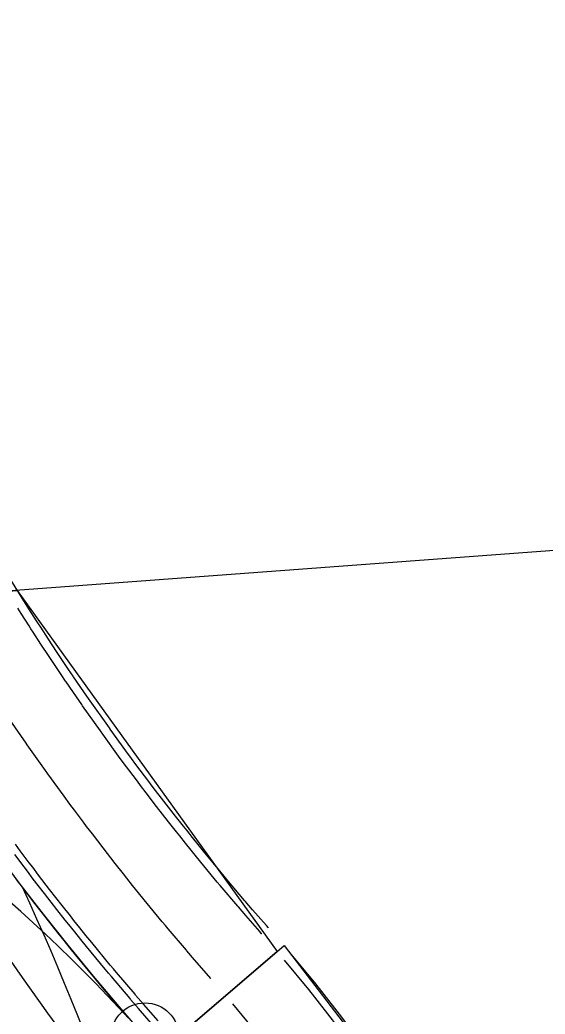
# Model space of a CAD drawing. Extents: x -70 to 701944, y -4 to 666871.
# Drawn here: x 664452.8 to 664491.6, y 656810.3 to 656883.7 of the extents above; entities that cross this region are included whole.
import ezdxf

# ---------------------------------------------------------------- set-up
doc = ezdxf.new("R2010")
doc.units = 0
for name, color, linetype in [('R_Detour', 7, 'Continuous'), ('R_Draft', 7, 'Continuous'), ('R_Horz Alg', 7, 'Continuous'), ('R_No Plot', 7, 'Continuous'), ('R_Proposed Road', 7, 'Continuous'), ('R_Striping', 7, 'Continuous'), ('T_Vehicle Path Lt Major', 7, 'Continuous'), ('T_Vehicle Path Rt', 7, 'Continuous')]:
    doc.layers.add(name, color=color, linetype=linetype)

msp = doc.modelspace()

# ---------------------------------------------------------------- linework, layer by layer
at = {"layer": 'R_Detour'}
msp.add_line((664502.29, 656845.29), (664372.11, 656835.588), dxfattribs=at)
at = {"layer": 'R_Draft'}
msp.add_arc((664612.784, 656941.581), 201, 168.49414, 221.41178, dxfattribs=at)
at = {"layer": 'R_Horz Alg'}
msp.add_circle((664462.039, 656808.626), 2.5, dxfattribs=at)
msp.add_arc((664612.784, 656941.581), 201, 168.49414, 221.41178, dxfattribs=at)
at = {"layer": 'R_No Plot'}
for points in [[(664379.542, 656735.865), (664372.11, 656835.588), (664452.602, 656841.587), (664471.818, 656814.925)], [(664379.542, 656735.865), (664472.324, 656815.359), (664501.033, 656777.943)]]:
    msp.add_lwpolyline(points, close=True, dxfattribs=at)
msp.add_lwpolyline([(664460.816, 656809.988), (664460.073, 656810.795), (664458.404, 656812.552), (664456.664, 656814.3), (664455.597, 656815.334), (664454.665, 656816.216), (664452.862, 656817.867), (664451.02, 656819.476)], dxfattribs=at)
at = {"layer": 'R_Proposed Road'}
for points in [[(664471.164, 656816.674), (664471.163, 656816.675), (664471.022, 656816.835), (664469.996, 656818.011), (664469.445, 656818.65), (664469.403, 656818.699), (664468.101, 656820.235), (664467.895, 656820.481), (664467.672, 656820.749), (664466.374, 656822.325), (664465.969, 656822.823), (664465.546, 656823.348), (664465.127, 656823.872), (664464.884, 656824.178), (664464.297, 656824.921), (664463.427, 656826.036), (664462.654, 656827.042), (664462.245, 656827.581), (664462.007, 656827.895), (664461.372, 656828.743), (664461.042, 656829.187), (664460.625, 656829.752), (664459.46, 656831.354), (664459.456, 656831.36), (664459.282, 656831.603), (664457.98, 656833.443), (664457.91, 656833.544), (664457.522, 656834.102), (664456.762, 656835.208), (664456.72, 656835.27), (664456.39, 656835.755), (664455.502, 656837.08), (664454.902, 656837.988), (664454.329, 656838.868), (664454.164, 656839.122), (664454.027, 656839.335), (664453.446, 656840.242), (664453.199, 656840.632), (664452.113, 656842.369)], [(664470.664, 656816.233), (664470.663, 656816.234), (664470.522, 656816.394), (664469.492, 656817.574), (664468.939, 656818.216), (664468.897, 656818.265), (664467.59, 656819.807), (664467.384, 656820.053), (664467.159, 656820.322), (664465.857, 656821.904), (664465.451, 656822.403), (664465.026, 656822.93), (664464.606, 656823.456), (664464.361, 656823.763), (664463.773, 656824.509), (664462.9, 656825.628), (664462.124, 656826.638), (664461.714, 656827.178), (664461.475, 656827.494), (664460.837, 656828.344), (664460.506, 656828.79), (664460.088, 656829.357), (664458.919, 656830.965), (664458.915, 656830.971), (664458.74, 656831.215), (664457.433, 656833.062), (664457.363, 656833.162), (664456.974, 656833.723), (664456.211, 656834.833), (664456.169, 656834.895), (664455.838, 656835.382), (664454.947, 656836.711), (664454.345, 656837.622), (664453.769, 656838.505), (664453.604, 656838.76), (664453.467, 656838.974), (664452.884, 656839.884), (664452.635, 656840.276)], [(664466.914, 656812.926), (664466.913, 656812.927), (664466.768, 656813.091), (664465.711, 656814.302), (664465.144, 656814.961), (664465.1, 656815.011), (664463.759, 656816.594), (664463.547, 656816.847), (664463.317, 656817.123), (664461.98, 656818.746), (664461.564, 656819.259), (664461.128, 656819.8), (664460.696, 656820.339), (664460.445, 656820.654), (664459.841, 656821.42), (664458.945, 656822.568), (664458.149, 656823.605), (664457.727, 656824.16), (664457.483, 656824.484), (664456.828, 656825.356), (664456.488, 656825.814), (664456.059, 656826.396), (664454.859, 656828.046), (664454.855, 656828.053), (664454.675, 656828.303), (664453.334, 656830.198), (664453.262, 656830.302), (664452.863, 656830.877), (664452.08, 656832.016)], [(664463.014, 656809.788), (664461.93, 656811.03), (664461.349, 656811.706), (664461.304, 656811.758), (664459.928, 656813.381), (664459.711, 656813.64), (664459.475, 656813.923), (664458.103, 656815.588), (664457.676, 656816.114), (664457.229, 656816.669), (664456.786, 656817.222), (664456.529, 656817.546), (664455.909, 656818.331), (664454.991, 656819.509), (664454.174, 656820.572), (664453.741, 656821.141), (664453.49, 656821.473), (664452.819, 656822.369), (664452.471, 656822.838)], [(664462.646, 656809.465), (664461.56, 656810.71), (664460.977, 656811.387), (664460.932, 656811.439), (664459.552, 656813.066), (664459.335, 656813.326), (664459.098, 656813.61), (664457.723, 656815.279), (664457.295, 656815.806), (664456.847, 656816.362), (664456.403, 656816.917), (664456.145, 656817.241), (664455.524, 656818.028), (664454.603, 656819.209), (664453.784, 656820.275), (664453.351, 656820.845), (664453.099, 656821.178), (664452.426, 656822.076)], [(664460.796, 656810.049), (664460.21, 656810.729), (664460.165, 656810.782), (664458.779, 656812.417), (664458.56, 656812.678), (664458.322, 656812.963), (664456.94, 656814.641), (664456.51, 656815.171), (664456.06, 656815.73), (664455.613, 656816.287), (664455.354, 656816.613), (664454.73, 656817.404), (664453.804, 656818.591), (664452.981, 656819.662), (664452.546, 656820.235)], [(664483.298, 656799.086), (664482.357, 656800.604), (664480.823, 656802.979), (664479.489, 656804.951), (664479.234, 656805.318), (664477.591, 656807.619), (664475.895, 656809.881), (664474.596, 656811.541), (664474.146, 656812.103), (664472.347, 656814.284)], [(664483.867, 656799.433), (664482.921, 656800.96), (664481.379, 656803.348), (664480.037, 656805.33), (664479.781, 656805.699), (664478.129, 656808.012), (664476.423, 656810.287), (664475.118, 656811.957), (664474.665, 656812.521), (664472.856, 656814.714)], [(664479.028, 656796.484), (664478.126, 656797.94), (664476.655, 656800.217), (664475.375, 656802.108), (664475.131, 656802.46), (664473.556, 656804.666), (664471.929, 656806.835), (664470.684, 656808.427), (664470.253, 656808.965), (664468.528, 656811.056)]]:
    msp.add_lwpolyline(points, dxfattribs=at)
at = {"layer": 'R_Striping'}
for centre, radius, start, end in [((664379.542, 656735.865), 90, 2.50537, 328.76296), ((664271.499, 656735.613), 200, 1.22439, 24.85017)]:
    msp.add_arc(centre, radius, start, end, dxfattribs=at)
at = {"layer": 'T_Vehicle Path Lt Major'}
msp.add_arc((664379.542, 656735.865), 90, 2.50537, 328.76296, dxfattribs=at)
at = {"layer": 'T_Vehicle Path Rt'}
msp.add_lwpolyline([(664490.39, 656769.781), (664488.413, 656771.603), (664486.256, 656773.649), (664484.139, 656775.717), (664482.061, 656777.805), (664480.02, 656779.91), (664478.015, 656782.032), (664476.044, 656784.169), (664474.106, 656786.32), (664472.199, 656788.485), (664470.259, 656790.735), (664468.332, 656793.019), (664466.422, 656795.333), (664464.527, 656797.676), (664462.616, 656800.085), (664460.649, 656802.618), (664458.701, 656805.177), (664456.772, 656807.761), (664454.863, 656810.369), (664452.974, 656812.999), (664451.104, 656815.651), (664450.732, 656816.184)], dxfattribs=at)
msp.add_arc((664938.287, 657126.994), 586.39, 205.189954, 215.098398, dxfattribs=at)

doc.saveas('drawing.dxf')
